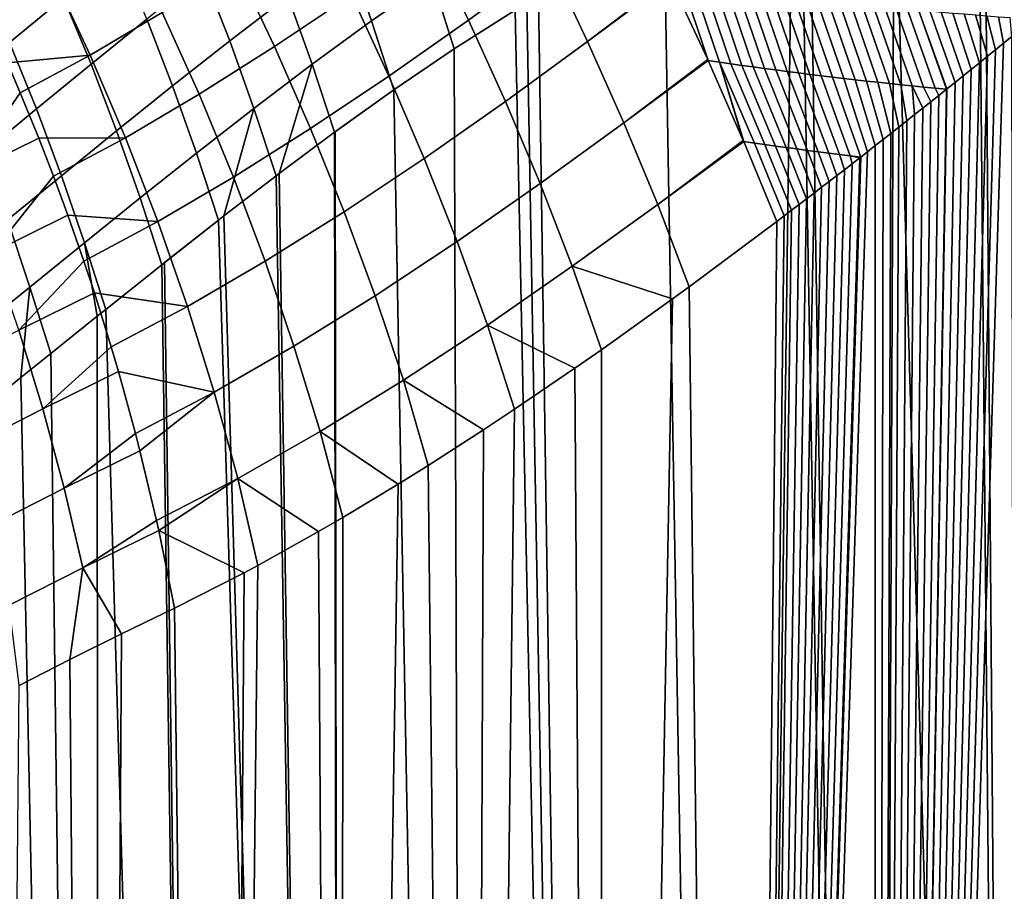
# Model space of a CAD drawing. Header units: metres. Extents: x -109 to 109, y -100 to 58.
# Tile 286 of 642: x -17.41 to -9.68, y -36.9 to -30.06. Entities that reach past the tile are written whole.
import ezdxf

# ---------------------------------------------------------------- set-up
doc = ezdxf.new("R2010")
doc.units = ezdxf.units.M
doc.layers.add('solid_21_062_100_XXX', color=7, linetype='CONTINUOUS')

msp = doc.modelspace()

# ---------------------------------------------------------------- linework, layer by layer
at = {"layer": 'solid_21_062_100_XXX'}
for points in [[(-11.535569, -28.553066, 26.679392), (-12.353635, -29.292053, 26.231913), (-11.784919, -62.700001, 26.545462), (-11.344604, -28.695204, 26.775223)], [(-11.276323, -28.744131, 26.80986), (-11.344604, -28.695204, 26.775223), (-11.784919, -62.700001, 26.545462), (-10.688877, -62.700001, 27.097162)], [(-11.276323, -28.744131, 26.80986), (-10.688877, -62.700001, 27.097162), (-11.20778, -28.791248, 26.84437)], [(-10.688877, -62.700001, 27.097162), (-10.547847, -29.2167, 27.163328), (-11.20778, -28.791248, 26.84437)], [(-13.254285, -29.598553, -17.092253), (-13.888498, -30.06315, -16.688808), (-14.194796, -29.431938, -16.708395), (-13.570459, -28.97398, -17.114788)], [(-12.305676, -29.740147, -17.480642), (-12.953638, -30.23103, -17.104536), (-13.254285, -29.598553, -17.092253), (-12.612916, -29.120844, -17.471954)], [(-14.650764, -30.069452, 24.772106), (-14.175256, -29.739851, 25.107662), (-14.362479, -29.190956, 25.030231), (-14.840462, -29.529388, 24.686262)], [(-10.688877, -62.700001, 27.097162), (-9.567086, -62.700001, 27.594419), (-10.528816, -29.228428, 27.172174), (-10.547847, -29.2167, 27.163328)], [(-9.567086, -62.700001, 27.594419), (-9.872446, -29.615311, 27.465557), (-10.528816, -29.228428, 27.172174)], [(-14.809278, -29.865059, -16.281891), (-15.413127, -30.270487, -15.835558), (-15.714679, -29.635813, -15.886584), (-15.121739, -29.237175, -16.333622)], [(-13.33856, -29.875879, 25.641764), (-12.852569, -62.700001, 25.940645), (-11.784919, -62.700001, 26.545462), (-12.353635, -29.292053, 26.231913)], [(-17.494883, -30.240597, 22.658875), (-17.069948, -29.889778, 23.059856), (-17.30088, -29.373453, 23.011999), (-17.722799, -29.724035, 22.606897)], [(-16.294586, -30.00404, -15.42181), (-16.860392, -30.338608, -14.94018), (-17.156694, -29.703056, -15.026602), (-16.602993, -29.375008, -15.506119)], [(-15.765145, -30.22719, 23.971174), (-15.307652, -29.875944, 24.333443), (-15.512919, -29.344536, 24.261829), (-15.969951, -29.700031, 23.892931)], [(-13.888498, -30.06315, -16.688808), (-14.514039, -30.503071, -16.263941), (-14.809278, -29.865059, -16.281891), (-14.194796, -29.431938, -16.708395)], [(-16.854132, -30.41036, 23.127897), (-16.416912, -30.05563, 23.51511), (-16.635201, -29.534037, 23.451887), (-17.069948, -29.889778, 23.059856)], [(-15.117262, -30.409569, 24.42646), (-14.650764, -30.069452, 24.772106), (-14.840462, -29.529388, 24.686262), (-15.307652, -29.875944, 24.333443)], [(-12.953638, -30.23103, -17.104536), (-13.599029, -30.702383, -16.703588), (-13.888498, -30.06315, -16.688808), (-13.254285, -29.598553, -17.092253)], [(-9.567086, -62.700001, 27.594419), (-9.824591, -29.642202, 27.486067), (-9.872446, -29.615311, 27.465557)], [(-15.413127, -30.270487, -15.835558), (-16.005232, -30.645504, -15.36981), (-16.294586, -30.00404, -15.42181), (-15.714679, -29.635813, -15.886584)], [(-14.175256, -29.739851, 25.107662), (-14.002876, -30.2899, 25.207802), (-13.522593, -29.986347, 25.524544), (-13.616826, -29.664833, 25.469381)], [(-9.567086, -62.700001, 27.594419), (-9.164794, -29.995701, 27.756979), (-9.824591, -29.642202, 27.486067)], [(-16.860392, -30.338608, -14.94018), (-17.511751, -30.398163, -14.473193), (-17.693283, -29.99354, -14.534136), (-17.156694, -29.703056, -15.026602)], [(-16.213768, -30.580444, 23.598831), (-15.765145, -30.22719, 23.971174), (-15.969951, -29.700031, 23.892931), (-16.416912, -30.05563, 23.51511)], [(-14.650764, -30.069452, 24.772106), (-14.476105, -30.610609, 24.879835), (-14.002876, -30.2899, 25.207802), (-14.175256, -29.739851, 25.107662)], [(-12.305676, -29.740147, -17.480642), (-12.302043, -29.74769, -17.480959), (-12.953638, -30.23103, -17.104536)], [(-12.01016, -30.37215, -17.524422), (-12.669448, -30.869455, -17.151598), (-12.953638, -30.23103, -17.104536), (-12.302043, -29.74769, -17.480959)], [(-12.214477, -29.760618, -17.516687), (-12.01016, -30.37215, -17.524422), (-12.302043, -29.74769, -17.480959)], [(-12.214477, -29.760618, -17.516687), (-12.006426, -30.38039, -17.525223), (-12.01016, -30.37215, -17.524422)], [(-12.126816, -29.773335, -17.552471), (-11.918226, -30.393456, -17.56436), (-12.006426, -30.38039, -17.525223), (-12.214477, -29.760618, -17.516687)], [(-11.918226, -30.393456, -17.56436), (-12.126816, -29.773335, -17.552471), (-12.039062, -29.785839, -17.588308), (-11.829926, -30.406288, -17.603552)], [(-11.829926, -30.406288, -17.603552), (-12.039062, -29.785839, -17.588308), (-11.951214, -29.798132, -17.624195), (-11.741525, -30.418886, -17.642794)], [(-11.741525, -30.418886, -17.642794), (-11.951214, -29.798132, -17.624195), (-11.863275, -29.810211, -17.660131), (-11.653026, -30.431253, -17.682087)], [(-11.653026, -30.431253, -17.682087), (-11.863275, -29.810211, -17.660131), (-11.775244, -29.822081, -17.696117), (-11.564428, -30.443386, -17.721428)], [(-11.564428, -30.443386, -17.721428), (-11.775244, -29.822081, -17.696117), (-11.687122, -29.833738, -17.732151), (-11.475733, -30.455286, -17.760817)], [(-11.475733, -30.455286, -17.760817), (-11.687122, -29.833738, -17.732151), (-11.598911, -29.845184, -17.76823), (-11.386941, -30.466955, -17.800251)], [(-11.386941, -30.466955, -17.800251), (-11.598911, -29.845184, -17.76823), (-11.510612, -29.856421, -17.804354), (-11.298054, -30.478392, -17.839731)], [(-17.282532, -30.76141, 22.730618), (-16.854132, -30.41036, 23.127897), (-17.069948, -29.889778, 23.059856), (-17.494883, -30.240597, 22.658875)], [(-15.575532, -30.756525, 24.070244), (-15.117262, -30.409569, 24.42646), (-15.307652, -29.875944, 24.333443), (-15.765145, -30.22719, 23.971174)], [(-14.514039, -30.503071, -16.263941), (-15.130162, -30.915438, -15.817708), (-15.413127, -30.270487, -15.835558), (-14.809278, -29.865059, -16.281891)], [(-13.430014, -29.930473, 25.583796), (-13.522593, -29.986347, 25.524544), (-12.852569, -62.700001, 25.940645)], [(-13.33856, -29.875879, 25.641764), (-13.430014, -29.930473, 25.583796), (-12.852569, -62.700001, 25.940645)], [(-11.298054, -30.478392, -17.839731), (-11.510612, -29.856421, -17.804354), (-11.422223, -29.867445, -17.840523), (-11.209072, -30.489597, -17.879253)], [(-11.209072, -30.489597, -17.879253), (-11.422223, -29.867445, -17.840523), (-11.333747, -29.878262, -17.876732), (-11.119996, -30.500572, -17.918818)], [(-11.119996, -30.500572, -17.918818), (-11.333747, -29.878262, -17.876732), (-11.245184, -29.888868, -17.912985), (-11.030826, -30.511318, -17.958424)], [(-11.030826, -30.511318, -17.958424), (-11.245184, -29.888868, -17.912985), (-11.156534, -29.899267, -17.949276), (-10.941563, -30.521832, -17.998068)], [(-10.941563, -30.521832, -17.998068), (-11.156534, -29.899267, -17.949276), (-11.0678, -29.909456, -17.985605), (-10.852208, -30.532118, -18.03775)], [(-10.852208, -30.532118, -18.03775), (-11.0678, -29.909456, -17.985605), (-10.978979, -29.919437, -18.021975), (-10.762762, -30.542173, -18.077469)], [(-10.762762, -30.542173, -18.077469), (-10.978979, -29.919437, -18.021975), (-10.890075, -29.929209, -18.058378), (-10.673225, -30.552002, -18.117224)], [(-10.673225, -30.552002, -18.117224), (-10.890075, -29.929209, -18.058378), (-10.801085, -29.938774, -18.09482), (-10.583598, -30.5616, -18.157013)], [(-16.005232, -30.645504, -15.36981), (-16.584564, -30.986752, -14.885248), (-16.860392, -30.338608, -14.94018), (-16.294586, -30.00404, -15.42181)], [(-14.002876, -30.2899, 25.207802), (-13.889256, -62.700001, 25.28417), (-12.852569, -62.700001, 25.940645), (-13.522593, -29.986347, 25.524544)], [(-10.583598, -30.5616, -18.157013), (-10.801085, -29.938774, -18.09482), (-10.712013, -29.948132, -18.131296), (-10.493881, -30.570972, -18.196836)], [(-10.493881, -30.570972, -18.196836), (-10.712013, -29.948132, -18.131296), (-10.622859, -29.957281, -18.167805), (-10.404076, -30.580114, -18.236692)], [(-10.404076, -30.580114, -18.236692), (-10.622859, -29.957281, -18.167805), (-10.533621, -29.966223, -18.204348), (-10.314181, -30.589031, -18.276577)], [(-10.314181, -30.589031, -18.276577), (-10.533621, -29.966223, -18.204348), (-10.444302, -29.974958, -18.240921), (-10.224198, -30.597719, -18.316494)], [(-10.224198, -30.597719, -18.316494), (-10.444302, -29.974958, -18.240921), (-10.354901, -29.983488, -18.277525), (-10.134248, -30.605947, -18.356388)], [(-10.26542, -29.991814, -18.314159), (-10.067799, -30.552691, -18.385738), (-10.131547, -30.603785, -18.357584), (-10.354901, -29.983488, -18.277525)], [(-10.354901, -29.983488, -18.277525), (-10.131547, -30.603785, -18.357584), (-10.134248, -30.605947, -18.356388)], [(-10.175858, -29.999931, -18.350822), (-10.004034, -30.50148, -18.413687), (-10.067799, -30.552691, -18.385738), (-10.26542, -29.991814, -18.314159)], [(-10.086215, -30.007843, -18.387514), (-9.940324, -30.450214, -18.441401), (-10.004034, -30.50148, -18.413687), (-10.175858, -29.999931, -18.350822)], [(-9.996492, -30.015553, -18.424232), (-9.87674, -30.398954, -18.468849), (-9.940324, -30.450214, -18.441401), (-10.086215, -30.007843, -18.387514)], [(-16.65387, -30.934143, 23.215982), (-16.213768, -30.580444, 23.598831), (-16.416912, -30.05563, 23.51511), (-16.854132, -30.41036, 23.127897)], [(-14.650764, -30.069452, 24.772106), (-15.117262, -30.409569, 24.42646), (-14.942221, -30.944294, 24.540636), (-14.476105, -30.610609, 24.879835)], [(-13.599029, -30.702383, -16.703588), (-14.236943, -31.149223, -16.279831), (-14.514039, -30.503071, -16.263941), (-13.888498, -30.06315, -16.688808)], [(-9.906692, -30.023054, -18.460976), (-9.813354, -30.347759, -18.496004), (-9.87674, -30.398954, -18.468849), (-9.996492, -30.015553, -18.424232)], [(-9.816812, -30.030354, -18.497744), (-9.750238, -30.296692, -18.52284), (-9.813354, -30.347759, -18.496004), (-9.906692, -30.023054, -18.460976)], [(-9.726853, -30.037449, -18.534536), (-9.687466, -30.245808, -18.549326), (-9.750238, -30.296692, -18.52284), (-9.816812, -30.030354, -18.497744)], [(-9.636817, -30.044338, -18.571352), (-9.62511, -30.195171, -18.575438), (-9.687466, -30.245808, -18.549326), (-9.726853, -30.037449, -18.534536)], [(-16.026184, -31.10741, 23.702881), (-15.575532, -30.756525, 24.070244), (-15.765145, -30.22719, 23.971174), (-16.213768, -30.580444, 23.598831)], [(-12.669448, -30.869455, -17.151598), (-13.327287, -31.347656, -16.752687), (-13.599029, -30.702383, -16.703588), (-12.953638, -30.23103, -17.104536)], [(-9.687466, -30.245808, -18.549326), (-9.62511, -30.195171, -18.575438), (-9.567086, -62.700001, -18.599558), (-10.688877, -62.700001, -18.102301)], [(-17.702471, -31.106682, 22.32276), (-17.282532, -30.76141, 22.730618), (-17.494883, -30.240597, 22.658875), (-17.910433, -30.584547, 22.248447)], [(-15.130162, -30.915438, -15.817708), (-15.735841, -31.297388, -15.350285), (-16.005232, -30.645504, -15.36981), (-15.413127, -30.270487, -15.835558)], [(-14.002876, -30.2899, 25.207802), (-14.476105, -30.610609, 24.879835), (-13.889256, -62.700001, 25.28417)], [(-9.750238, -30.296692, -18.52284), (-9.687466, -30.245808, -18.549326), (-10.688877, -62.700001, -18.102301)], [(-9.813354, -30.347759, -18.496004), (-9.750238, -30.296692, -18.52284), (-10.688877, -62.700001, -18.102301)], [(-16.860392, -30.338608, -14.94018), (-17.4104, -30.635376, -14.443431), (-17.511751, -30.398163, -14.473193)], [(-16.584564, -30.986752, -14.885248), (-17.265072, -30.991501, -14.406772), (-17.4104, -30.635376, -14.443431), (-16.860392, -30.338608, -14.94018)], [(-12.01016, -30.37215, -17.524422), (-12.006426, -30.38039, -17.525223), (-12.669448, -30.869455, -17.151598)], [(-11.730768, -31.008074, -17.603258), (-12.402593, -31.511858, -17.233294), (-12.669448, -30.869455, -17.151598), (-12.006426, -30.38039, -17.525223)], [(-11.918226, -30.393456, -17.56436), (-11.730768, -31.008074, -17.603258), (-12.006426, -30.38039, -17.525223)], [(-11.918226, -30.393456, -17.56436), (-11.726976, -31.016993, -17.604609), (-11.730768, -31.008074, -17.603258)], [(-11.643914, -31.029165, -17.644482), (-11.726976, -31.016993, -17.604609), (-11.918226, -30.393456, -17.56436)], [(-11.643914, -31.029165, -17.644482), (-11.918226, -30.393456, -17.56436), (-11.829926, -30.406288, -17.603552), (-11.560758, -31.041115, -17.684399)], [(-9.87674, -30.398954, -18.468849), (-9.813354, -30.347759, -18.496004), (-10.688877, -62.700001, -18.102301)], [(-17.4104, -30.635376, -14.443431), (-17.860199, -31.285028, -13.845679), (-18.109224, -30.691807, -13.903892), (-17.511751, -30.398163, -14.473193)], [(-17.086174, -31.285416, 22.82198), (-16.65387, -30.934143, 23.215982), (-16.854132, -30.41036, 23.127897), (-17.282532, -30.76141, 22.730618)], [(-15.575532, -30.756525, 24.070244), (-15.400993, -31.286545, 24.190308), (-15.376416, -31.267908, 24.209503), (-15.117262, -30.409569, 24.42646)], [(-15.117262, -30.409569, 24.42646), (-15.376416, -31.267908, 24.209503), (-14.942221, -30.944294, 24.540636)], [(-11.560758, -31.041115, -17.684399), (-11.829926, -30.406288, -17.603552), (-11.741525, -30.418886, -17.642794), (-11.477509, -31.052843, -17.724358)], [(-11.477509, -31.052843, -17.724358), (-11.741525, -30.418886, -17.642794), (-11.653026, -30.431253, -17.682087), (-11.394168, -31.064346, -17.76436)], [(-11.394168, -31.064346, -17.76436), (-11.653026, -30.431253, -17.682087), (-11.564428, -30.443386, -17.721428), (-11.310736, -31.075628, -17.804403)], [(-11.310736, -31.075628, -17.804403), (-11.564428, -30.443386, -17.721428), (-11.475733, -30.455286, -17.760817), (-11.227213, -31.086689, -17.844484)], [(-11.227213, -31.086689, -17.844484), (-11.475733, -30.455286, -17.760817), (-11.386941, -30.466955, -17.800251), (-11.1436, -31.097527, -17.884605)], [(-11.1436, -31.097527, -17.884605), (-11.386941, -30.466955, -17.800251), (-11.298054, -30.478392, -17.839731), (-11.059897, -31.108143, -17.924765)], [(-9.940324, -30.450214, -18.441401), (-9.87674, -30.398954, -18.468849), (-10.688877, -62.700001, -18.102301)], [(-10.004034, -30.50148, -18.413687), (-9.940324, -30.450214, -18.441401), (-10.688877, -62.700001, -18.102301)], [(-14.236943, -31.149223, -16.279831), (-14.866669, -31.568647, -15.833092), (-15.130162, -30.915438, -15.817708), (-14.514039, -30.503071, -16.263941)], [(-11.059897, -31.108143, -17.924765), (-11.298054, -30.478392, -17.839731), (-11.209072, -30.489597, -17.879253), (-10.976107, -31.11854, -17.964958)], [(-10.976107, -31.11854, -17.964958), (-11.209072, -30.489597, -17.879253), (-11.119996, -30.500572, -17.918818), (-10.892229, -31.128714, -18.005186)], [(-10.892229, -31.128714, -18.005186), (-11.119996, -30.500572, -17.918818), (-11.030826, -30.511318, -17.958424), (-10.808238, -31.138706, -18.045462)], [(-10.941563, -30.521832, -17.998068), (-10.754696, -31.096918, -18.071054), (-10.808238, -31.138706, -18.045462), (-11.030826, -30.511318, -17.958424)], [(-10.852208, -30.532118, -18.03775), (-10.693816, -31.049294, -18.099964), (-10.754696, -31.096918, -18.071054), (-10.941563, -30.521832, -17.998068)], [(-10.762762, -30.542173, -18.077469), (-10.63272, -31.001379, -18.128777), (-10.693816, -31.049294, -18.099964), (-10.852208, -30.532118, -18.03775)], [(-10.673225, -30.552002, -18.117224), (-10.571406, -30.953176, -18.157488), (-10.63272, -31.001379, -18.128777), (-10.762762, -30.542173, -18.077469)], [(-10.067799, -30.552691, -18.385738), (-10.004034, -30.50148, -18.413687), (-10.688877, -62.700001, -18.102301)], [(-16.469566, -31.46006, 23.323935), (-16.026184, -31.10741, 23.702881), (-16.213768, -30.580444, 23.598831), (-16.65387, -30.934143, 23.215982)], [(-14.476105, -30.610609, 24.879835), (-14.942221, -30.944294, 24.540636), (-14.936985, -30.94046, 24.544537)], [(-14.936985, -30.94046, 24.544537), (-14.892483, -62.700001, 24.57762), (-13.889256, -62.700001, 25.28417), (-14.476105, -30.610609, 24.879835)], [(-10.131547, -30.603785, -18.357584), (-10.067799, -30.552691, -18.385738), (-10.688877, -62.700001, -18.102301)], [(-10.134248, -30.605947, -18.356388), (-10.131547, -30.603785, -18.357584), (-10.688877, -62.700001, -18.102301)], [(-10.195209, -30.654705, -18.329258), (-10.134248, -30.605947, -18.356388), (-10.688877, -62.700001, -18.102301)], [(-10.583598, -30.5616, -18.157013), (-10.50974, -30.90457, -18.186161), (-10.571406, -30.953176, -18.157488), (-10.673225, -30.552002, -18.117224)], [(-10.493881, -30.570972, -18.196836), (-10.447569, -30.855429, -18.214863), (-10.50974, -30.90457, -18.186161), (-10.583598, -30.5616, -18.157013)], [(-10.404076, -30.580114, -18.236692), (-10.384961, -30.805811, -18.243559), (-10.447569, -30.855429, -18.214863), (-10.493881, -30.570972, -18.196836)], [(-10.404076, -30.580114, -18.236692), (-10.314181, -30.589031, -18.276577), (-10.258711, -30.705389, -18.300789), (-10.321985, -30.755777, -18.272211)], [(-10.404076, -30.580114, -18.236692), (-10.321985, -30.755777, -18.272211), (-10.384961, -30.805811, -18.243559)], [(-10.314181, -30.589031, -18.276577), (-10.224198, -30.597719, -18.316494), (-10.195209, -30.654705, -18.329258), (-10.258711, -30.705389, -18.300789)], [(-10.224198, -30.597719, -18.316494), (-10.134248, -30.605947, -18.356388), (-10.195209, -30.654705, -18.329258)], [(-17.4104, -30.635376, -14.443431), (-17.265072, -30.991501, -14.406772), (-17.860199, -31.285028, -13.845679)], [(-15.735841, -31.297388, -15.350285), (-16.330084, -31.645454, -14.861979), (-16.584564, -30.986752, -14.885248), (-16.005232, -30.645504, -15.36981)], [(-13.327287, -31.347656, -16.752687), (-13.978854, -31.801502, -16.329512), (-14.236943, -31.149223, -16.279831), (-13.599029, -30.702383, -16.703588)], [(-10.258711, -30.705389, -18.300789), (-10.195209, -30.654705, -18.329258), (-10.688877, -62.700001, -18.102301)], [(-17.510975, -31.632017, 22.416286), (-17.086174, -31.285416, 22.82198), (-17.282532, -30.76141, 22.730618), (-17.702471, -31.106682, 22.32276)], [(-16.026184, -31.10741, 23.702881), (-15.852205, -31.633663, 23.828949), (-15.811039, -31.601614, 23.862633), (-15.575532, -30.756525, 24.070244)], [(-15.575532, -30.756525, 24.070244), (-15.811039, -31.601614, 23.862633), (-15.400993, -31.286545, 24.190308)], [(-10.321985, -30.755777, -18.272211), (-10.258711, -30.705389, -18.300789), (-10.688877, -62.700001, -18.102301)], [(-10.384961, -30.805811, -18.243559), (-10.321985, -30.755777, -18.272211), (-10.688877, -62.700001, -18.102301)], [(-10.447569, -30.855429, -18.214863), (-10.384961, -30.805811, -18.243559), (-10.688877, -62.700001, -18.102301)], [(-10.50974, -30.90457, -18.186161), (-10.447569, -30.855429, -18.214863), (-10.688877, -62.700001, -18.102301)], [(-16.90621, -31.811554, 22.932777), (-16.469566, -31.46006, 23.323935), (-16.65387, -30.934143, 23.215982), (-17.086174, -31.285416, 22.82198)], [(-14.866669, -31.568647, -15.833092), (-15.487256, -31.957645, -15.363293), (-15.735841, -31.297388, -15.350285), (-15.130162, -30.915438, -15.817708)], [(-12.402593, -31.511858, -17.233294), (-13.074114, -31.996964, -16.835957), (-13.327287, -31.347656, -16.752687), (-12.669448, -30.869455, -17.151598)], [(-10.571406, -30.953176, -18.157488), (-10.50974, -30.90457, -18.186161), (-10.688877, -62.700001, -18.102301)], [(-17.149427, -31.289961, -14.38328), (-17.630632, -31.887945, -13.812453), (-17.860199, -31.285028, -13.845679), (-17.265072, -30.991501, -14.406772)], [(-16.584564, -30.986752, -14.885248), (-17.149427, -31.289961, -14.38328), (-17.265072, -30.991501, -14.406772)], [(-16.330084, -31.645454, -14.861979), (-17.037054, -31.594538, -14.365937), (-17.149427, -31.289961, -14.38328), (-16.584564, -30.986752, -14.885248)], [(-14.942221, -30.944294, 24.540636), (-15.376416, -31.267908, 24.209503), (-14.892483, -62.700001, 24.57762)], [(-14.936985, -30.94046, 24.544537), (-14.942221, -30.944294, 24.540636), (-14.892483, -62.700001, 24.57762)], [(-11.730768, -31.008074, -17.603258), (-11.726976, -31.016993, -17.604609), (-12.402593, -31.511858, -17.233294)], [(-10.693816, -31.049294, -18.099964), (-10.63272, -31.001379, -18.128777), (-10.688877, -62.700001, -18.102301)], [(-10.63272, -31.001379, -18.128777), (-10.571406, -30.953176, -18.157488), (-10.688877, -62.700001, -18.102301)], [(-11.726976, -31.016993, -17.604609), (-11.468359, -31.645962, -17.716906), (-12.157209, -32.158607, -17.347528), (-12.402593, -31.511858, -17.233294)], [(-10.754696, -31.096918, -18.071054), (-10.693816, -31.049294, -18.099964), (-10.688877, -62.700001, -18.102301), (-11.784919, -62.700001, -17.5506)], [(-11.726976, -31.016993, -17.604609), (-11.643914, -31.029165, -17.644482), (-11.410076, -31.601793, -17.746899), (-11.468359, -31.645962, -17.716906)], [(-11.560758, -31.041115, -17.684399), (-11.351577, -31.557335, -17.776808), (-11.410076, -31.601793, -17.746899), (-11.643914, -31.029165, -17.644482)], [(-11.477509, -31.052843, -17.724358), (-11.292862, -31.51259, -17.806633), (-11.351577, -31.557335, -17.776808), (-11.560758, -31.041115, -17.684399)], [(-11.394168, -31.064346, -17.76436), (-11.233931, -31.467556, -17.836372), (-11.292862, -31.51259, -17.806633), (-11.477509, -31.052843, -17.724358)], [(-11.310736, -31.075628, -17.804403), (-11.174784, -31.422234, -17.866026), (-11.233931, -31.467556, -17.836372), (-11.394168, -31.064346, -17.76436)], [(-11.227213, -31.086689, -17.844484), (-11.11542, -31.376625, -17.895592), (-11.174784, -31.422234, -17.866026), (-11.310736, -31.075628, -17.804403)], [(-11.1436, -31.097527, -17.884605), (-11.055841, -31.330727, -17.925066), (-11.11542, -31.376625, -17.895592), (-11.227213, -31.086689, -17.844484)], [(-16.026184, -31.10741, 23.702881), (-16.469566, -31.46006, 23.323935), (-16.299538, -31.985521, 23.453304), (-15.852205, -31.633663, 23.828949)], [(-13.978854, -31.801502, -16.329512), (-14.62347, -32.228073, -15.88166), (-14.866669, -31.568647, -15.833092), (-14.236943, -31.149223, -16.279831)], [(-10.808238, -31.138706, -18.045462), (-10.754696, -31.096918, -18.071054), (-11.784919, -62.700001, -17.5506)], [(-10.815358, -31.144257, -18.042046), (-10.808238, -31.138706, -18.045462), (-11.784919, -62.700001, -17.5506)], [(-10.875804, -31.191305, -18.012941), (-10.815358, -31.144257, -18.042046), (-11.784919, -62.700001, -17.5506)], [(-11.059897, -31.108143, -17.924765), (-10.996045, -31.284542, -17.954451), (-11.055841, -31.330727, -17.925066), (-11.1436, -31.097527, -17.884605)], [(-10.976107, -31.11854, -17.964958), (-10.936033, -31.238068, -17.983744), (-10.996045, -31.284542, -17.954451), (-11.059897, -31.108143, -17.924765)], [(-10.892229, -31.128714, -18.005186), (-10.875804, -31.191305, -18.012941), (-10.936033, -31.238068, -17.983744), (-10.976107, -31.11854, -17.964958)], [(-10.892229, -31.128714, -18.005186), (-10.808238, -31.138706, -18.045462), (-10.815358, -31.144257, -18.042046)], [(-10.892229, -31.128714, -18.005186), (-10.815358, -31.144257, -18.042046), (-10.875804, -31.191305, -18.012941)], [(-10.936033, -31.238068, -17.983744), (-10.875804, -31.191305, -18.012941), (-11.784919, -62.700001, -17.5506)], [(-10.996045, -31.284542, -17.954451), (-10.936033, -31.238068, -17.983744), (-11.784919, -62.700001, -17.5506)], [(-17.149427, -31.289961, -14.38328), (-17.037054, -31.594538, -14.365937), (-17.630632, -31.887945, -13.812453)], [(-17.336336, -32.159489, 22.528837), (-16.90621, -31.811554, 22.932777), (-17.086174, -31.285416, 22.82198), (-17.510975, -31.632017, 22.416286)], [(-15.487256, -31.957645, -15.363293), (-16.097746, -32.312641, -14.870447), (-16.330084, -31.645454, -14.861979), (-15.735841, -31.297388, -15.350285)], [(-15.400993, -31.286545, 24.190308), (-15.811039, -31.601614, 23.862633), (-14.892483, -62.700001, 24.57762)], [(-15.376416, -31.267908, 24.209503), (-15.400993, -31.286545, 24.190308), (-14.892483, -62.700001, 24.57762)], [(-11.055841, -31.330727, -17.925066), (-10.996045, -31.284542, -17.954451), (-11.784919, -62.700001, -17.5506)], [(-13.074114, -31.996964, -16.835957), (-13.740576, -32.457878, -16.412828), (-13.978854, -31.801502, -16.329512), (-13.327287, -31.347656, -16.752687)], [(-11.11542, -31.376625, -17.895592), (-11.055841, -31.330727, -17.925066), (-11.784919, -62.700001, -17.5506)], [(-11.174784, -31.422234, -17.866026), (-11.11542, -31.376625, -17.895592), (-11.784919, -62.700001, -17.5506)], [(-16.90621, -31.811554, 22.932777), (-16.738535, -32.335289, 23.066799), (-16.299538, -31.985521, 23.453304), (-16.469566, -31.46006, 23.323935)], [(-11.233931, -31.467556, -17.836372), (-11.174784, -31.422234, -17.866026), (-11.784919, -62.700001, -17.5506)], [(-11.292862, -31.51259, -17.806633), (-11.233931, -31.467556, -17.836372), (-11.784919, -62.700001, -17.5506)], [(-12.402593, -31.511858, -17.233294), (-12.157209, -32.158607, -17.347528), (-12.287551, -32.253613, -17.274481), (-13.074114, -31.996964, -16.835957)], [(-11.351577, -31.557335, -17.776808), (-11.292862, -31.51259, -17.806633), (-11.784919, -62.700001, -17.5506)], [(-17.928293, -31.972374, 21.998501), (-17.760025, -32.501812, 22.111609), (-17.336336, -32.159489, 22.528837), (-17.510975, -31.632017, 22.416286)], [(-16.911186, -31.955227, -14.353872), (-17.421127, -32.498974, -13.804301), (-17.630632, -31.887945, -13.812453), (-17.037054, -31.594538, -14.365937)], [(-16.330084, -31.645454, -14.861979), (-16.911186, -31.955227, -14.353872), (-17.037054, -31.594538, -14.365937)], [(-15.811039, -31.601614, 23.862633), (-15.852205, -31.633663, 23.828949), (-14.892483, -62.700001, 24.57762)], [(-14.62347, -32.228073, -15.88166), (-15.260257, -32.62421, -15.408793), (-15.487256, -31.957645, -15.363293), (-14.866669, -31.568647, -15.833092)], [(-11.410076, -31.601793, -17.746899), (-11.351577, -31.557335, -17.776808), (-11.784919, -62.700001, -17.5506)], [(-11.468359, -31.645962, -17.716906), (-11.410076, -31.601793, -17.746899), (-11.784919, -62.700001, -17.5506)], [(-16.097746, -32.312641, -14.870447), (-16.828295, -32.205688, -14.350798), (-16.911186, -31.955227, -14.353872), (-16.330084, -31.645454, -14.861979)], [(-15.852205, -31.633663, 23.828949), (-16.299538, -31.985521, 23.453304), (-16.276184, -31.966995, 23.473358)], [(-16.276184, -31.966995, 23.473358), (-15.859832, -62.700001, 23.822693), (-14.892483, -62.700001, 24.57762), (-15.852205, -31.633663, 23.828949)], [(-12.157209, -32.158607, -17.347528), (-11.468359, -31.645962, -17.716906), (-11.784919, -62.700001, -17.5506)], [(-17.336336, -32.159489, 22.528837), (-17.170361, -32.681046, 22.668253), (-16.805872, -32.38924, 23.005878), (-16.90621, -31.811554, 22.932777)], [(-16.90621, -31.811554, 22.932777), (-16.805872, -32.38924, 23.005878), (-16.738535, -32.335289, 23.066799)], [(-13.740576, -32.457878, -16.412828), (-14.401327, -32.891659, -15.963262), (-14.62347, -32.228073, -15.88166), (-13.978854, -31.801502, -16.329512)], [(-16.911186, -31.955227, -14.353872), (-16.828295, -32.205688, -14.350798), (-17.421127, -32.498974, -13.804301)], [(-16.299538, -31.985521, 23.453304), (-16.738535, -32.335289, 23.066799), (-15.859832, -62.700001, 23.822693)], [(-16.276184, -31.966995, 23.473358), (-16.299538, -31.985521, 23.453304), (-15.859832, -62.700001, 23.822693)], [(-15.260257, -32.62421, -15.408793), (-15.888285, -32.986214, -14.910625), (-16.097746, -32.312641, -14.870447), (-15.487256, -31.957645, -15.363293)], [(-13.074114, -31.996964, -16.835957), (-12.844939, -32.65152, -16.950356), (-13.05434, -32.797482, -16.823549), (-13.740576, -32.457878, -16.412828)], [(-13.074114, -31.996964, -16.835957), (-12.287551, -32.253613, -17.274481), (-12.844939, -32.65152, -16.950356)], [(-17.760025, -32.501812, 22.111609), (-17.605417, -33.029034, 22.247059), (-17.405022, -32.869278, 22.443605), (-17.336336, -32.159489, 22.528837)], [(-17.336336, -32.159489, 22.528837), (-17.405022, -32.869278, 22.443605), (-17.170361, -32.681046, 22.668253)], [(-12.287551, -32.253613, -17.274481), (-12.157209, -32.158607, -17.347528), (-11.784919, -62.700001, -17.5506), (-12.852569, -62.700001, -16.945784)], [(-16.696424, -32.629082, -14.355302), (-17.232237, -33.116505, -13.821242), (-17.421127, -32.498974, -13.804301), (-16.828295, -32.205688, -14.350798)], [(-16.097746, -32.312641, -14.870447), (-16.696424, -32.629082, -14.355302), (-16.828295, -32.205688, -14.350798)], [(-14.401327, -32.891659, -15.963262), (-15.055556, -33.294987, -15.486646), (-15.260257, -32.62421, -15.408793), (-14.62347, -32.228073, -15.88166)], [(-15.888285, -32.986214, -14.910625), (-16.639345, -32.823341, -14.361393), (-16.696424, -32.629082, -14.355302), (-16.097746, -32.312641, -14.870447)], [(-12.844939, -32.65152, -16.950356), (-12.287551, -32.253613, -17.274481), (-12.852569, -62.700001, -16.945784)], [(-16.805872, -32.38924, 23.005878), (-17.170361, -32.681046, 22.668253), (-16.788975, -62.700001, 23.02121)], [(-16.805872, -32.38924, 23.005878), (-16.788975, -62.700001, 23.02121), (-15.859832, -62.700001, 23.822693), (-16.738535, -32.335289, 23.066799)], [(-13.740576, -32.457878, -16.412828), (-13.527758, -33.119556, -16.52636), (-13.771244, -33.280788, -16.36768), (-14.401327, -32.891659, -15.963262)], [(-13.740576, -32.457878, -16.412828), (-13.05434, -32.797482, -16.823549), (-13.527758, -33.119556, -16.52636)], [(-17.232237, -33.116505, -13.821242), (-17.80744, -33.410263, -13.262597), (-17.995659, -32.792717, -13.239676), (-17.421127, -32.498974, -13.804301)], [(-16.696424, -32.629082, -14.355302), (-16.639345, -32.823341, -14.361393), (-17.232237, -33.116505, -13.821242)], [(-15.055556, -33.294987, -15.486646), (-15.702358, -33.664059, -14.982386), (-15.888285, -32.986214, -14.910625), (-15.260257, -32.62421, -15.408793)], [(-17.170361, -32.681046, 22.668253), (-17.405022, -32.869278, 22.443605), (-16.788975, -62.700001, 23.02121)], [(-13.05434, -32.797482, -16.823549), (-12.844939, -32.65152, -16.950356), (-12.852569, -62.700001, -16.945784)], [(-17.405022, -32.869278, 22.443605), (-17.605417, -33.029034, 22.247059), (-16.788975, -62.700001, 23.02121)], [(-16.505821, -33.309402, -14.387563), (-17.064455, -33.738918, -13.863234), (-17.232237, -33.116505, -13.821242), (-16.639345, -32.823341, -14.361393)], [(-15.888285, -32.986214, -14.910625), (-16.505821, -33.309402, -14.387563), (-16.639345, -32.823341, -14.361393)], [(-13.527758, -33.119556, -16.52636), (-13.05434, -32.797482, -16.823549), (-12.852569, -62.700001, -16.945784), (-13.889256, -62.700001, -16.289309)], [(-14.401327, -32.891659, -15.963262), (-14.205557, -33.560211, -16.074448), (-14.441092, -33.707157, -15.909795), (-15.055556, -33.294987, -15.486646)], [(-14.401327, -32.891659, -15.963262), (-13.771244, -33.280788, -16.36768), (-14.205557, -33.560211, -16.074448)], [(-15.888285, -32.986214, -14.910625), (-16.470697, -33.445881, -14.397694), (-16.505821, -33.309402, -14.387563)], [(-15.888285, -32.986214, -14.910625), (-15.702358, -33.664059, -14.982386), (-16.339977, -33.994041, -14.450554), (-16.470697, -33.445881, -14.397694)], [(-18.034466, -33.36908, 21.810953), (-17.67767, -62.700001, 22.1751), (-16.788975, -62.700001, 23.02121), (-17.605417, -33.029034, 22.247059)], [(-17.064455, -33.738918, -13.863234), (-17.641117, -34.032688, -13.309881), (-17.80744, -33.410263, -13.262597), (-17.232237, -33.116505, -13.821242)], [(-13.771244, -33.280788, -16.36768), (-13.527758, -33.119556, -16.52636), (-13.889256, -62.700001, -16.289309)], [(-16.505821, -33.309402, -14.387563), (-16.470697, -33.445881, -14.397694), (-17.064455, -33.738918, -13.863234)], [(-15.055556, -33.294987, -15.486646), (-14.877724, -33.97015, -15.593695), (-15.06695, -34.080181, -15.452181), (-15.702358, -33.664059, -14.982386)], [(-15.055556, -33.294987, -15.486646), (-14.441092, -33.707157, -15.909795), (-14.877724, -33.97015, -15.593695)], [(-14.205557, -33.560211, -16.074448), (-13.771244, -33.280788, -16.36768), (-13.889256, -62.700001, -16.289309)], [(-16.339977, -33.994041, -14.450554), (-16.918224, -34.364582, -13.930164), (-17.064455, -33.738918, -13.863234), (-16.470697, -33.445881, -14.397694)], [(-14.441092, -33.707157, -15.909795), (-14.205557, -33.560211, -16.074448), (-13.889256, -62.700001, -16.289309), (-14.892483, -62.700001, -15.582757)], [(-15.702358, -33.664059, -14.982386), (-16.3228, -34.071663, -14.459606), (-16.339977, -33.994041, -14.450554)], [(-15.702358, -33.664059, -14.982386), (-15.543104, -34.345379, -15.083476), (-15.651982, -34.403591, -14.996554), (-16.3228, -34.071663, -14.459606)], [(-15.702358, -33.664059, -14.982386), (-15.06695, -34.080181, -15.452181), (-15.543104, -34.345379, -15.083476)], [(-14.877724, -33.97015, -15.593695), (-14.441092, -33.707157, -15.909795), (-14.892483, -62.700001, -15.582757)], [(-16.918224, -34.364582, -13.930164), (-17.497131, -34.65836, -13.381406), (-17.641117, -34.032688, -13.309881), (-17.064455, -33.738918, -13.863234)], [(-16.339977, -33.994041, -14.450554), (-16.3228, -34.071663, -14.459606), (-16.918224, -34.364582, -13.930164)], [(-15.06695, -34.080181, -15.452181), (-14.877724, -33.97015, -15.593695), (-14.892483, -62.700001, -15.582757)], [(-16.918224, -34.364582, -13.930164), (-16.3228, -34.071663, -14.459606), (-16.199413, -34.680847, -14.544076), (-16.614443, -34.88335, -14.183048)], [(-16.3228, -34.071663, -14.459606), (-15.651982, -34.403591, -14.996554), (-16.199413, -34.680847, -14.544076)], [(-15.543104, -34.345379, -15.083476), (-15.06695, -34.080181, -15.452181), (-14.892483, -62.700001, -15.582757), (-15.859832, -62.700001, -14.82783)], [(-16.918224, -34.364582, -13.930164), (-17.021099, -35.085678, -13.813281), (-17.419287, -35.288044, -13.434898), (-17.497131, -34.65836, -13.381406)], [(-16.918224, -34.364582, -13.930164), (-16.614443, -34.88335, -14.183048), (-17.021099, -35.085678, -13.813281)], [(-16.199413, -34.680847, -14.544076), (-15.651982, -34.403591, -14.996554), (-15.859832, -62.700001, -14.82783)], [(-15.651982, -34.403591, -14.996554), (-15.543104, -34.345379, -15.083476), (-15.859832, -62.700001, -14.82783)], [(-16.614443, -34.88335, -14.183048), (-16.199413, -34.680847, -14.544076), (-15.859832, -62.700001, -14.82783), (-16.788975, -62.700001, -14.026347)], [(-17.021099, -35.085678, -13.813281), (-16.614443, -34.88335, -14.183048), (-16.788975, -62.700001, -14.026347)], [(-17.419287, -35.288044, -13.434898), (-17.021099, -35.085678, -13.813281), (-16.788975, -62.700001, -14.026347), (-17.67767, -62.700001, -13.180239)]]:
    msp.add_3dface(points, dxfattribs=at)

doc.saveas('drawing.dxf')
